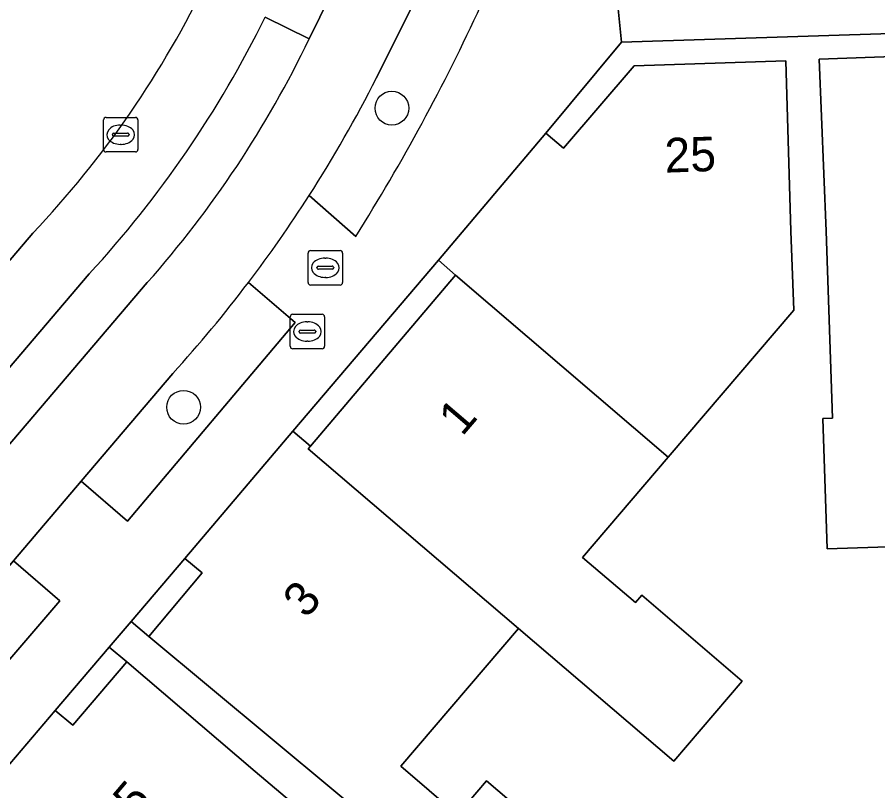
# Model space of a CAD drawing. Extents: x 159716 to 160783, y 383290 to 384031.
# Drawn here: x 160212.83 to 160237.77, y 383907.14 to 383929.55 of the extents above; entities that cross this region are included whole.
import ezdxf

# ---------------------------------------------------------------- set-up
doc = ezdxf.new("R2010")
doc.units = 0
for name, color, linetype in [('IMGEO_Berm_open', 7, 'Continuous'), ('IMGEO_Boom', 7, 'Continuous'), ('IMGEO_Brandkraan', 7, 'Continuous'), ('IMGEO_Erf', 7, 'Continuous'), ('IMGEO_Fietspad_gesloten', 7, 'Continuous'), ('IMGEO_Groenvoorziening', 7, 'Continuous'), ('IMGEO_Kolk', 7, 'Continuous'), ('IMGEO_Pand', 7, 'Continuous'), ('IMGEO_Pand_nummerreeks', 7, 'Continuous'), ('IMGEO_Parkeervlak_open', 7, 'Continuous'), ('IMGEO_Rijbaan_lokaal_gesloten', 7, 'Continuous'), ('IMGEO_Rioolput', 7, 'Continuous'), ('IMGEO_Voetpad_open', 7, 'Continuous')]:
    doc.layers.add(name, color=color, linetype=linetype)

msp = doc.modelspace()

# ---------------------------------------------------------------- linework, layer by layer
at = {"layer": 'IMGEO_Berm_open'}
for points in [[(160220.015, 383929.554), (160221.289, 383928.928), (160222.527, 383931.452), (160224.008, 383934.998), (160226.159, 383940.658)], [(160221.289, 383928.928), (160220.015, 383929.554)], [(160214.915, 383922.118), (160150.16, 383846.028), (160151.204, 383845.069), (160216.598, 383921.865)]]:
    msp.add_lwpolyline(points, dxfattribs=at)
for centre, radius, start, end in [((160191.706, 383943.503), 31.559, 317.3423, 333.7689), ((160193.759, 383942.123), 30.529, 318.4269, 334.3916)]:
    msp.add_arc(centre, radius, start, end, dxfattribs=at)
at = {"layer": 'IMGEO_Boom'}
for centre in [(160223.688, 383926.919), (160217.65, 383918.253)]:
    msp.add_circle(centre, 0.489, dxfattribs=at)
at = {"layer": 'IMGEO_Brandkraan'}
for p, q in [((160220.813, 383920.947), (160221.665, 383920.947)), ((160220.738, 383920.021), (160220.738, 383920.873)), ((160221.226, 383920.727), (160221.251, 383920.727)), ((160221.739, 383920.873), (160221.739, 383920.021)), ((160220.997, 383920.441), (160220.997, 383920.453)), ((160221.04, 383920.49), (160221.438, 383920.49)), ((160221.481, 383920.453), (160221.481, 383920.441)), ((160221.435, 383920.404), (160221.037, 383920.404)), ((160221.249, 383920.167), (160221.224, 383920.167)), ((160221.665, 383919.947), (160220.813, 383919.947))]:
    msp.add_line(p, q, dxfattribs=at)
for points in [[(160220.813, 383920.947), (160221.665, 383920.947)], [(160220.738, 383920.021), (160220.738, 383920.873)], [(160221.739, 383920.873), (160221.739, 383920.021)], [(160221.665, 383919.947), (160220.813, 383919.947)]]:
    msp.add_lwpolyline(points, dxfattribs=at)
for centre, radius, start, end in [((160220.815, 383920.871), 0.0765, 91.552, 178.448), ((160220.815, 383920.871), 0.0765, 91.552, 178.448), ((160221.663, 383920.871), 0.0765, 1.552, 88.448), ((160221.663, 383920.871), 0.0765, 1.552, 88.448), ((160221.037, 383920.45), 0.0403, 85.8775, 175.7526), ((160221.034, 383920.44), 0.0366, 178.938, 274.7102), ((160221.438, 383920.447), 0.043, 264.8664, 352.4533), ((160221.442, 383920.452), 0.0386, 1.7309, 96.639), ((160220.815, 383920.023), 0.0765, 181.552, 268.448), ((160220.815, 383920.023), 0.0765, 181.552, 268.448), ((160221.663, 383920.023), 0.0765, 271.552, 358.448), ((160221.663, 383920.023), 0.0765, 271.552, 358.448)]:
    msp.add_arc(centre, radius, start, end, dxfattribs=at)
for centre, major_axis, ratio, start_param, end_param in [((160221.225, 383920.447), (-0.387, 0.002), 0.722429, 4.712389, 7.853982), ((160221.25, 383920.447), (-0.39, 0.002), 0.717154, 1.570796, 4.712389)]:
    msp.add_ellipse(centre, major_axis=major_axis, ratio=ratio, start_param=start_param, end_param=end_param, dxfattribs=at)
at = {"layer": 'IMGEO_Erf'}
for points in [[(160238.459, 383929.09), (160230.341, 383928.831), (160228.155, 383926.192), (160228.666, 383925.755), (160230.708, 383928.146), (160235.108, 383928.289), (160235.251, 383923.353), (160235.335, 383921.062), (160231.698, 383916.805), (160229.216, 383913.9), (160230.746, 383912.593), (160230.929, 383912.807), (160233.845, 383910.316), (160231.864, 383907.998), (160227.358, 383911.844), (160223.946, 383907.85), (160225.59, 383906.446), (160226.432, 383907.431), (160229.315, 383904.967)], [(160240.13, 383914.28), (160236.304, 383914.154), (160236.18, 383917.928), (160236.458, 383917.937), (160236.279, 383923.357), (160236.07, 383928.339), (160238.484, 383928.43)]]:
    msp.add_lwpolyline(points, dxfattribs=at)
for points in [[(160225.528, 383922.076), (160225.044, 383922.512), (160220.816, 383917.555), (160221.326, 383917.122)], [(160217.686, 383913.872), (160216.126, 383912.043), (160216.638, 383911.606), (160218.186, 383913.453)], [(160216.004, 383910.872), (160215.496, 383911.304), (160213.931, 383909.468), (160214.436, 383909.037)]]:
    msp.add_lwpolyline(points, close=True, dxfattribs=at)
at = {"layer": 'IMGEO_Fietspad_gesloten'}
for points in [[(160226.159, 383940.658), (160224.008, 383934.998), (160222.527, 383931.452), (160221.289, 383928.928)], [(160223.24, 383927.796), (160224.644, 383930.614), (160224.817, 383930.962)], [(160216.598, 383921.865), (160151.204, 383845.069), (160147.236, 383840.362)], [(160206.873, 383906.935), (160208.823, 383909.227), (160212.718, 383913.804), (160214.685, 383916.115), (160217.338, 383919.233)]]:
    msp.add_lwpolyline(points, dxfattribs=at)
for centre, radius, start, end in [((160193.759, 383942.123), 30.529, 318.4269, 334.3916), ((160188.77, 383945.242), 38.633, 327.3293, 333.1556), ((160188.771, 383945.243), 38.633, 322.769, 327.3264), ((160188.738, 383945.257), 38.668, 317.7003, 322.7827)]:
    msp.add_arc(centre, radius, start, end, dxfattribs=at)
at = {"layer": 'IMGEO_Groenvoorziening'}
for points in [[(160224.644, 383930.614), (160223.24, 383927.796)], [(160221.291, 383924.387), (160222.639, 383923.199)], [(160217.338, 383919.233), (160214.685, 383916.115), (160216.025, 383914.955), (160220.885, 383920.712), (160219.531, 383921.869)]]:
    msp.add_lwpolyline(points, dxfattribs=at)
msp.add_lwpolyline([(160212.718, 383913.804), (160208.823, 383909.227), (160210.177, 383908.12), (160214.063, 383912.647)], close=True, dxfattribs=at)
for centre, radius, start, end in [((160173.066, 383954.408), 58.579, 327.80709, 335.25908), ((160188.77, 383945.242), 38.633, 327.3293, 333.1556), ((160188.738, 383945.257), 38.668, 317.7003, 322.7827)]:
    msp.add_arc(centre, radius, start, end, dxfattribs=at)
at = {"layer": 'IMGEO_Kolk'}
for p, q in [((160215.402, 383926.65), (160216.254, 383926.65)), ((160215.327, 383925.724), (160215.327, 383926.576)), ((160215.815, 383926.43), (160215.84, 383926.43)), ((160216.328, 383926.576), (160216.328, 383925.724)), ((160215.586, 383926.144), (160215.586, 383926.156)), ((160215.629, 383926.193), (160216.027, 383926.193)), ((160216.07, 383926.156), (160216.07, 383926.144)), ((160216.024, 383926.107), (160215.626, 383926.107)), ((160216.254, 383925.65), (160215.402, 383925.65)), ((160215.838, 383925.87), (160215.813, 383925.87))]:
    msp.add_line(p, q, dxfattribs=at)
for points in [[(160215.402, 383926.65), (160216.254, 383926.65)], [(160215.327, 383925.724), (160215.327, 383926.576)], [(160216.328, 383926.576), (160216.328, 383925.724)], [(160216.254, 383925.65), (160215.402, 383925.65)]]:
    msp.add_lwpolyline(points, dxfattribs=at)
for centre, radius, start, end in [((160215.404, 383926.574), 0.0765, 91.552, 178.448), ((160215.404, 383926.574), 0.0765, 91.552, 178.448), ((160216.252, 383926.574), 0.0765, 1.552, 88.448), ((160216.252, 383926.574), 0.0765, 1.552, 88.448), ((160215.626, 383926.153), 0.0403, 85.8775, 175.7526), ((160216.031, 383926.155), 0.0386, 1.7309, 96.639), ((160215.623, 383926.143), 0.0366, 178.938, 274.7102), ((160216.027, 383926.15), 0.043, 264.8664, 352.4533), ((160215.404, 383925.726), 0.0765, 181.552, 268.448), ((160215.404, 383925.726), 0.0765, 181.552, 268.448), ((160216.252, 383925.726), 0.0765, 271.552, 358.448), ((160216.252, 383925.726), 0.0765, 271.552, 358.448)]:
    msp.add_arc(centre, radius, start, end, dxfattribs=at)
for centre, major_axis, ratio, start_param, end_param in [((160215.814, 383926.15), (-0.387, 0.002), 0.722429, 4.712389, 7.853982), ((160215.839, 383926.15), (-0.39, 0.002), 0.717154, 1.570796, 4.712389)]:
    msp.add_ellipse(centre, major_axis=major_axis, ratio=ratio, start_param=start_param, end_param=end_param, dxfattribs=at)
at = {"layer": 'IMGEO_Pand'}
for points in [[(160242.717, 383929.243), (160238.459, 383929.09), (160238.484, 383928.43), (160236.07, 383928.339), (160236.279, 383923.357), (160236.458, 383917.937), (160236.18, 383917.928), (160236.304, 383914.154), (160240.13, 383914.28), (160240.004, 383918.109), (160238.309, 383918.053), (160238.247, 383919.939), (160243.019, 383920.096)], [(160235.108, 383928.289), (160230.708, 383928.146), (160228.666, 383925.755), (160228.155, 383926.192), (160225.044, 383922.512), (160225.528, 383922.076), (160231.698, 383916.805), (160235.335, 383921.062), (160235.251, 383923.353)], [(160231.698, 383916.805), (160225.528, 383922.076), (160221.326, 383917.122), (160221.262, 383917.046), (160227.358, 383911.844), (160231.864, 383907.998), (160233.845, 383910.316), (160230.929, 383912.807), (160230.746, 383912.593), (160229.216, 383913.9)], [(160227.358, 383911.844), (160221.262, 383917.046), (160221.326, 383917.122), (160220.816, 383917.555), (160217.686, 383913.872), (160218.186, 383913.453), (160216.638, 383911.606), (160227.368, 383902.689), (160229.315, 383904.967), (160226.432, 383907.431), (160225.59, 383906.446), (160223.946, 383907.85)], [(160222.21, 383905.6), (160219.725, 383907.698), (160216.004, 383910.872), (160214.436, 383909.037), (160213.931, 383909.468), (160211.454, 383906.565), (160218.087, 383900.896), (160218.229, 383900.774), (160221.05, 383904.075), (160222.592, 383902.758), (160221.531, 383901.517), (160224.419, 383899.05), (160226.512, 383901.5), (160226.709, 383901.731), (160223.816, 383904.219)]]:
    msp.add_lwpolyline(points, close=True, dxfattribs=at)
at = {"layer": 'IMGEO_Parkeervlak_open'}
for points in [[(160213.279, 383923.294), (160199.575, 383907.191), (160198.29, 383904.149), (160147.613, 383845.552)], [(160147.856, 383845.594), (160149.45, 383845.755), (160149.643, 383845.774), (160150.16, 383846.028), (160214.915, 383922.118)]]:
    msp.add_lwpolyline(points, dxfattribs=at)
for centre, radius, start, end in [((160192.451, 383943.063), 28.716, 316.4944, 334.4087), ((160191.706, 383943.503), 31.559, 317.3423, 333.7689)]:
    msp.add_arc(centre, radius, start, end, dxfattribs=at)
at = {"layer": 'IMGEO_Rijbaan_lokaal_gesloten'}
msp.add_lwpolyline([(160234.176, 383975.482), (160222.454, 383961.352), (160214.457, 383942.419), (160199.575, 383907.191), (160213.279, 383923.294)], dxfattribs=at)
msp.add_arc((160192.451, 383943.063), 28.716, 316.4944, 334.4087, dxfattribs=at)
at = {"layer": 'IMGEO_Rioolput'}
for p, q in [((160221.258, 383921.868), (160221.258, 383922.72)), ((160221.333, 383922.794), (160222.185, 383922.794)), ((160222.259, 383922.72), (160222.259, 383921.868)), ((160221.746, 383922.574), (160221.771, 383922.574)), ((160221.517, 383922.288), (160221.517, 383922.3)), ((160221.955, 383922.251), (160221.557, 383922.251)), ((160221.56, 383922.337), (160221.958, 383922.337)), ((160222.001, 383922.3), (160222.001, 383922.288)), ((160221.769, 383922.014), (160221.744, 383922.014)), ((160222.185, 383921.794), (160221.333, 383921.794))]:
    msp.add_line(p, q, dxfattribs=at)
for points in [[(160221.258, 383921.868), (160221.258, 383922.72)], [(160221.333, 383922.794), (160222.185, 383922.794)], [(160222.259, 383922.72), (160222.259, 383921.868)], [(160222.185, 383921.794), (160221.333, 383921.794)]]:
    msp.add_lwpolyline(points, dxfattribs=at)
for centre, radius, start, end in [((160221.335, 383922.718), 0.0765, 91.552, 178.448), ((160221.335, 383922.718), 0.0765, 91.552, 178.448), ((160222.183, 383922.718), 0.0765, 1.552, 88.448), ((160222.183, 383922.718), 0.0765, 1.552, 88.448), ((160221.557, 383922.297), 0.0403, 85.8775, 175.7526), ((160221.554, 383922.287), 0.0366, 178.938, 274.7102), ((160221.958, 383922.294), 0.043, 264.8664, 352.4533), ((160221.962, 383922.299), 0.0386, 1.7309, 96.639), ((160221.335, 383921.87), 0.0765, 181.552, 268.448), ((160221.335, 383921.87), 0.0765, 181.552, 268.448), ((160222.183, 383921.87), 0.0765, 271.552, 358.448), ((160222.183, 383921.87), 0.0765, 271.552, 358.448)]:
    msp.add_arc(centre, radius, start, end, dxfattribs=at)
for centre, major_axis, ratio, start_param, end_param in [((160221.745, 383922.294), (-0.387, 0.002), 0.722429, 4.712389, 7.853982), ((160221.77, 383922.294), (-0.39, 0.002), 0.717154, 1.570796, 4.712389)]:
    msp.add_ellipse(centre, major_axis=major_axis, ratio=ratio, start_param=start_param, end_param=end_param, dxfattribs=at)
at = {"layer": 'IMGEO_Voetpad_open'}
for points in [[(160258.735, 383932.267), (160256.761, 383932.203), (160238.198, 383931.54), (160236.22, 383931.471), (160230.103, 383931.256), (160230.341, 383928.831), (160238.459, 383929.09), (160242.717, 383929.243), (160248.048, 383929.435), (160261.948, 383929.934)], [(160148.492, 383834.536), (160149.51, 383834.536), (160152.144, 383836.843), (160157.15, 383842.713), (160158.444, 383844.217), (160161.657, 383848.007), (160170.388, 383858.293), (160173.569, 383862.021), (160175.137, 383863.865), (160176.216, 383865.133), (160177.78, 383866.971), (160180.212, 383869.829), (160184.005, 383874.287), (160207.702, 383902.165), (160211.454, 383906.565), (160213.931, 383909.468), (160215.496, 383911.304), (160216.126, 383912.043), (160217.686, 383913.872), (160220.816, 383917.555), (160225.044, 383922.512), (160228.155, 383926.192), (160230.341, 383928.831), (160230.103, 383931.256)], [(160222.639, 383923.199), (160221.291, 383924.387)], [(160219.531, 383921.869), (160220.885, 383920.712), (160216.025, 383914.955), (160214.685, 383916.115), (160212.718, 383913.804), (160214.063, 383912.647), (160210.177, 383908.12), (160208.823, 383909.227), (160206.873, 383906.935)], [(160227.368, 383902.689), (160216.638, 383911.606), (160216.126, 383912.043), (160215.496, 383911.304), (160216.004, 383910.872), (160219.725, 383907.698), (160222.21, 383905.6)]]:
    msp.add_lwpolyline(points, dxfattribs=at)
for centre, radius, start, end in [((160173.066, 383954.408), 58.579, 327.80709, 335.25908), ((160188.771, 383945.243), 38.633, 322.769, 327.3264)]:
    msp.add_arc(centre, radius, start, end, dxfattribs=at)

# ---------------------------------------------------------------- texts
at = {"layer": 'IMGEO_Pand_nummerreeks'}
for s, rotation, p in [('25', 1.9996, (160231.61, 383925.049)), ('1', 49.4749, (160225.724, 383917.384)), ('3', 49.4749, (160221.209, 383912.102)), ('5', 49.6296, (160216.285, 383906.307))]:
    msp.add_text(s, height=1, rotation=rotation, dxfattribs=at).set_placement(p)

doc.saveas('drawing.dxf')
